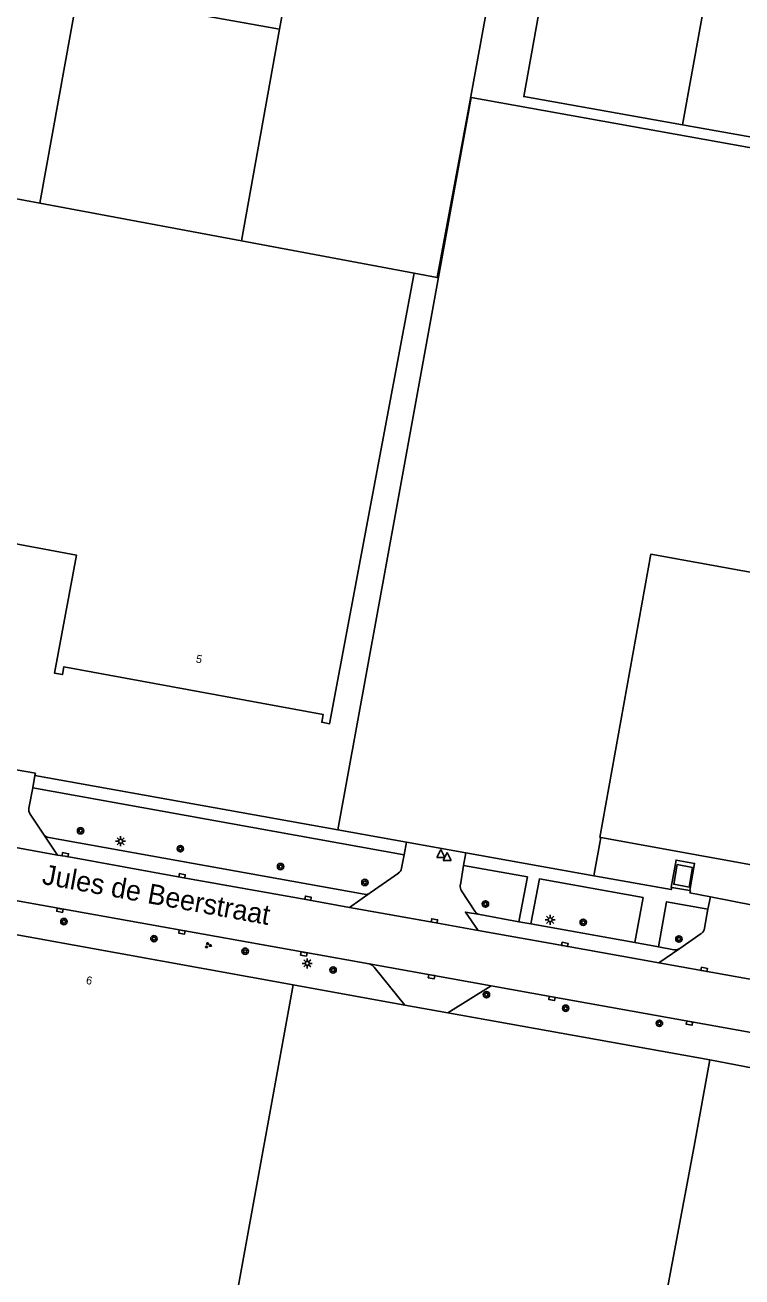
# Model space of a CAD drawing. Extents: x 130998 to 133001, y 398999 to 403002.
# Drawn here: x 132531.2 to 132620.8, y 399324.9 to 399481.4 of the extents above; entities that cross this region are included whole.
import ezdxf

# ---------------------------------------------------------------- set-up
doc = ezdxf.new("R2010")
doc.units = 0
for name, color, linetype in [('gg-afsc-hekwerk', 7, 'Continuous'), ('gg-anno-huisnummerreeks BGT', 7, 'Continuous'), ('gg-anno-openbare ruimte label', 7, 'Continuous'), ('gg-bbg-bijgebouw', 7, 'Continuous'), ('gg-bbg-hoofdgebouw', 7, 'Continuous'), ('gg-bbg-tussenscheiding', 7, 'Continuous'), ('gg-knt-verharding', 7, 'Continuous'), ('gg-knt-verharding nz', 7, 'Continuous'), ('gt-symb-boom', 7, 'Continuous'), ('gt-symb-groenvak', 7, 'Continuous'), ('gt-symb-kolk', 7, 'Continuous'), ('gt-symb-lichtmast', 7, 'Continuous'), ('gt-symb-waterafsluiter', 7, 'Continuous')]:
    doc.layers.add(name, color=color, linetype=linetype)

# ---------------------------------------------------------------- blocks, each defined once
blk = doc.blocks.new('gt0-BOOM')
at = {"layer": 'gt-symb-boom'}
for radius in [0.4, 0.2]:
    blk.add_circle((0, 0), radius, dxfattribs=at)
blk = doc.blocks.new('gt0-LMAST')
at = {"layer": 'gt-symb-lichtmast'}
for p, q in [((-0.18, 0.17), (-0.45, 0.44)), ((-0.01, 0.25), (-0.01, 0.62)), ((0.17, 0.17), (0.44, 0.44)), ((-0.26, 0), (-0.63, 0)), ((-0.18, -0.18), (-0.45, -0.45)), ((-0.01, -0.25), (-0.01, -0.63)), ((0.44, -0.45), (0.17, -0.18)), ((0.24, 0), (0.62, 0))]:
    blk.add_line(p, q, dxfattribs=at)
blk.add_circle((-0.01, 0), 0.25, dxfattribs=at)
blk = doc.blocks.new('gt0-KOLK')
at = {"layer": 'gt-symb-kolk'}
blk.add_lwpolyline([(0, 0), (0.37, 0), (0.37, 0.4), (-0.38, 0.4), (-0.38, 0), (0, 0)], dxfattribs=at)
blk = doc.blocks.new('gt0-WAFSL')
at = {"layer": 'gt-symb-waterafsluiter'}
for p, q in [((-0.5, -0.33), (0, 0.67)), ((0, 0.67), (0.5, -0.33)), ((0.5, -0.33), (-0.5, -0.33))]:
    blk.add_line(p, q, dxfattribs=at)
blk = doc.blocks.new('gt0-GRVAK')
at = {"layer": 'gt-symb-groenvak'}
for p, q in [((-0.11, 0.19), (-0.23, 0.24)), ((-0.18, 0.15), (0.09, 0.15)), ((-0.09, 0.21), (-0.16, 0.32)), ((-0.05, 0.21), (-0.05, 0.39)), ((0, 0.21), (0.06, 0.32)), ((0.01, 0.19), (0.13, 0.24)), ((0.26, -0.05), (0.2, 0.06)), ((0.3, -0.05), (0.3, 0.13)), ((0.35, -0.05), (0.41, 0.06)), ((-0.24, -0.23), (-0.36, -0.18)), ((-0.32, -0.26), (-0.05, -0.26)), ((-0.23, -0.21), (-0.29, -0.09)), ((-0.18, -0.2), (-0.18, -0.02)), ((-0.14, -0.21), (-0.07, -0.09)), ((-0.12, -0.23), (0, -0.18)), ((0.24, -0.07), (0.12, -0.02)), ((0.17, -0.11), (0.44, -0.11)), ((0.37, -0.07), (0.49, -0.02))]:
    blk.add_line(p, q, dxfattribs=at)

msp = doc.modelspace()

# ---------------------------------------------------------------- linework, layer by layer
at = {"layer": 'gg-afsc-hekwerk'}
for p, q in [((132577.64, 399421), (132570.28, 399380.78)), ((132523.39, 399389.48), (132532.5, 399387.85)), ((132570.28, 399380.78), (132578.87, 399379.23)), ((132578.87, 399379.23), (132586.3, 399377.9)), ((132602.28, 399375.03), (132603.15, 399379.81)), ((132586.3, 399377.9), (132602.28, 399375.03)), ((132564.7, 399361.42), (132578.67, 399358.89)), ((132578.67, 399358.89), (132584.04, 399357.9)), ((132584.04, 399357.9), (132616.77, 399352.03)), ((132616.77, 399352.03), (132629.04, 399349.72))]:
    msp.add_line(p, q, dxfattribs=at)
for points in [[(132630.44, 399464.08), (132630.51, 399464.47), (132586.97, 399472.3), (132577.64, 399421)], [(132607.19, 399300.68), (132614.84, 399341.25), (132616.77, 399352.03)]]:
    msp.add_lwpolyline(points, dxfattribs=at)
at = {"layer": 'gg-bbg-bijgebouw'}
for points in [[(132613.38, 399468.91), (132593.54, 399472.44), (132601.52, 399517.03)], [(132614.63, 399376.1), (132612.72, 399376.44), (132612.28, 399373.98), (132614.19, 399373.64), (132614.63, 399376.1)]]:
    msp.add_lwpolyline(points, dxfattribs=at)
at = {"layer": 'gg-bbg-hoofdgebouw'}
for p, q in [((132613.38, 399468.91), (132667.51, 399459.26)), ((132541.83, 399235.14), (132564.7, 399361.42))]:
    msp.add_line(p, q, dxfattribs=at)
for points in [[(132592.17, 399501.33), (132590.74, 399493.44), (132586.45, 399469.96)], [(132579.82, 399450.35), (132582.71, 399449.81), (132586.45, 399469.96)], [(132479.5, 399469.15), (132479.45, 399468.82), (132468.86, 399411.76), (132503.27, 399405.29), (132506.22, 399421.01), (132537.65, 399415.11), (132534.89, 399400.38), (132535.88, 399400.2), (132536.06, 399401.18), (132568.46, 399395.22), (132568.28, 399394.24), (132569.27, 399394.05), (132579.82, 399450.35)], [(132629.28, 399457.6), (132622.49, 399420.11), (132638.99, 399417.15), (132637.7, 399410.11), (132609.43, 399415.23), (132603.05, 399379.83), (132603.15, 399379.81)], [(132629.28, 399457.6), (132669.52, 399450.33), (132662.73, 399412.84), (132658.4, 399413.6), (132657.12, 399406.61), (132661.44, 399405.84), (132655.03, 399370.42), (132603.15, 399379.81)], [(132515.21, 399370.29), (132515.23, 399370.38), (132564.7, 399361.42)]]:
    msp.add_lwpolyline(points, dxfattribs=at)
at = {"layer": 'gg-bbg-tussenscheiding'}
for p, q in [((132567.51, 399505.77), (132563.02, 399480.85)), ((132537.79, 399485.39), (132533.05, 399459.11)), ((132537.79, 399485.39), (132563.02, 399480.85)), ((132563.02, 399480.85), (132558.25, 399454.39)), ((132479.5, 399469.15), (132533.05, 399459.11)), ((132533.05, 399459.11), (132558.25, 399454.39)), ((132558.25, 399454.39), (132579.82, 399450.35))]:
    msp.add_line(p, q, dxfattribs=at)
msp.add_lwpolyline([(132613.38, 399468.91), (132619, 399500), (132619.95, 399505.14)], dxfattribs=at)
at = {"layer": 'gg-knt-verharding'}
for p, q in [((132532.43, 399387.58), (132532.17, 399386.05)), ((132532.43, 399387.58), (132532.5, 399387.85)), ((132570.28, 399380.78), (132532.43, 399387.58)), ((132532.17, 399386.05), (132531.69, 399383.5)), ((132532.17, 399386.05), (132578.59, 399377.66)), ((132531.87, 399382.76), (132533.53, 399380.25)), ((132534.18, 399379.83), (132573.59, 399372.74)), ((132578.59, 399377.66), (132578.87, 399379.23)), ((132578.27, 399375.99), (132578.59, 399377.66)), ((132586.02, 399376.34), (132586.3, 399377.9)), ((132586.02, 399376.34), (132585.61, 399373.91)), ((132574.34, 399372.91), (132577.86, 399375.36)), ((132574.22, 399364.02), (132521.37, 399373.52)), ((132585.77, 399373.16), (132587.41, 399370.63)), ((132614.3, 399373.21), (132612.03, 399373.59)), ((132616.55, 399370.87), (132616.85, 399372.42)), ((132616.85, 399372.42), (132622.38, 399371.32)), ((132588.04, 399370.19), (132592.9, 399369.3)), ((132616.13, 399368.48), (132616.55, 399370.87)), ((132592.9, 399369.3), (132594.4, 399369.03)), ((132594.4, 399369.03), (132607.39, 399366.7)), ((132607.39, 399366.7), (132610.38, 399366.17)), ((132613.05, 399365.97), (132615.72, 399367.84)), ((132610.38, 399366.17), (132612.3, 399365.81)), ((132578.67, 399358.89), (132574.84, 399363.62)), ((132589.45, 399361.3), (132584.04, 399357.9))]:
    msp.add_line(p, q, dxfattribs=at)
for points in [[(132586.02, 399376.34), (132593.99, 399374.91), (132592.9, 399369.3)], [(132612.03, 399373.59), (132611.93, 399373.62), (132612.56, 399377.01), (132614.87, 399376.59), (132614.3, 399373.21)], [(132594.4, 399369.03), (132595.49, 399374.65), (132608.44, 399372.33), (132607.39, 399366.7)], [(132602.28, 399375.03), (132611.97, 399373.31), (132612.03, 399373.59)], [(132614.3, 399373.21), (132614.35, 399373.22), (132614.29, 399372.9), (132616.85, 399372.42)], [(132610.38, 399366.17), (132611.38, 399371.8), (132616.55, 399370.87)], [(132626.37, 399354.67), (132614.28, 399356.82), (132597.08, 399359.91), (132589.45, 399361.3)]]:
    msp.add_lwpolyline(points, dxfattribs=at)
for centre, radius, start, end in [((132532.65, 399383.33), 0.972, 170.1351, 216.1819), ((132534.34, 399380.8), 0.982, 213.9031, 260.5556), ((132577.3, 399376.16), 0.98, 304.5174, 350.0303), ((132573.75, 399373.76), 1.04, 261.259, 304.7526), ((132586.65, 399373.74), 1.06, 171.0824, 213.7325), ((132588.25, 399371.17), 1, 213.0364, 257.5351), ((132615.17, 399368.64), 0.975, 304.8409, 350.5876), ((132612.46, 399366.88), 1.09, 261.1545, 302.8592), ((132574.02, 399363.04), 1, 35.1517, 78.4162)]:
    msp.add_arc(centre, radius, start, end, dxfattribs=at)
at = {"layer": 'gg-knt-verharding nz'}
for p, q in [((132533.53, 399380.25), (132535.28, 399377.62)), ((132571.74, 399371.1), (132574.34, 399372.91)), ((132610.4, 399364.16), (132613.05, 399365.97)), ((132589.45, 399361.3), (132574.22, 399364.02)), ((132610.4, 399364.16), (132625.75, 399361.4))]:
    msp.add_line(p, q, dxfattribs=at)
for points in [[(132494.37, 399385.13), (132507.66, 399382.7), (132522.99, 399379.86), (132535.28, 399377.62)], [(132535.28, 399377.62), (132536.21, 399377.48), (132550.8, 399374.85), (132566.55, 399372.04), (132571.74, 399371.1)], [(132571.74, 399371.1), (132582.33, 399369.22), (132587.82, 399368.2)], [(132588.04, 399370.19), (132586.25, 399370.5), (132587.82, 399368.2)], [(132587.82, 399368.2), (132598.63, 399366.27), (132610.4, 399364.16)]]:
    msp.add_lwpolyline(points, dxfattribs=at)

# ---------------------------------------------------------------- block references
at = {"layer": 'gt-symb-boom'}
for p in [(132538.15, 399380.67), (132550.62, 399378.43), (132563.14, 399376.2), (132573.68, 399374.21), (132588.74, 399371.52), (132536.07, 399369.32), (132600.96, 399369.23), (132547.32, 399367.18), (132612.92, 399367.14), (132558.72, 399365.61), (132569.71, 399363.27), (132598.77, 399358.49), (132610.48, 399356.61)]:
    msp.add_blockref('gt0-BOOM', p, dxfattribs=at)
at = {"layer": 'gt-symb-boom', "rotation": -100.25359802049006}
msp.add_blockref('gt0-BOOM', (132588.87, 399360.19), dxfattribs=at)
at = {"layer": 'gt-symb-groenvak'}
msp.add_blockref('gt0-GRVAK', (132554.07, 399366.35), dxfattribs=at)
at = {"layer": 'gt-symb-kolk'}
for p, rotation in [((132536.21, 399377.48), -10.369807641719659), ((132550.8, 399374.85), -10.369807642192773), ((132535.61, 399370.93), 169.69002960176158), ((132566.55, 399372.04), -10.369807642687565), ((132582.33, 399369.22), -10.369807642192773), ((132550.85, 399368.22), 169.74640197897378), ((132598.63, 399366.27), -10.369807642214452), ((132566.08, 399365.47), 169.6301923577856), ((132616.05, 399363.15), -10.369807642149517), ((132582.04, 399362.63), 169.83589365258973), ((132597.08, 399359.91), 169.63019235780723), ((132614.26, 399356.82), 169.81858273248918)]:
    msp.add_blockref('gt0-KOLK', p, dxfattribs=dict(at, rotation=rotation))
at = {"layer": 'gt-symb-lichtmast'}
for p in [(132543.16, 399379.36), (132596.84, 399369.55), (132566.48, 399364.1)]:
    msp.add_blockref('gt0-LMAST', p, dxfattribs=at)
at = {"layer": 'gt-symb-waterafsluiter'}
for p in [(132583.16, 399377.67), (132583.98, 399377.3)]:
    msp.add_blockref('gt0-WAFSL', p, dxfattribs=at)

# ---------------------------------------------------------------- texts
at = {"layer": 'gg-anno-huisnummerreeks BGT'}
for s, rotation, p in [('5', 349.6, (132552.51, 399401.71)), ('6', 349.7, (132538.78, 399361.54))]:
    msp.add_text(s, height=1, rotation=rotation, dxfattribs=at).set_placement(p)
at = {"layer": 'gg-anno-openbare ruimte label'}
msp.add_text('Jules de Beerstraat', height=2.5, rotation=349.7, dxfattribs=at).set_placement((132533.23, 399374.04))

doc.saveas('drawing.dxf')
